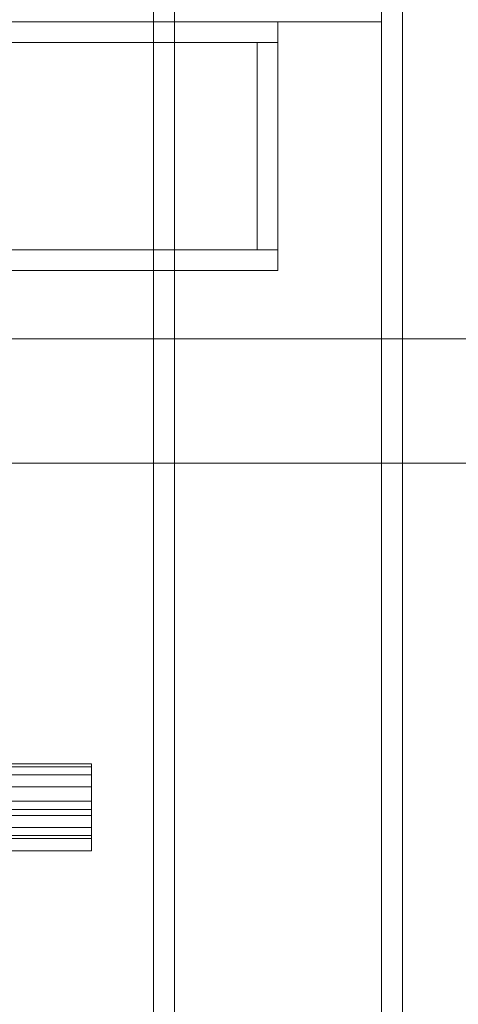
# Model space of a CAD drawing. Header units: millimetres. Extents: x -2233 to 61924, y -68080 to 6847.
# Tile 1053 of 1056: x 60114 to 60220, y 1820 to 2057. Entities that reach past the tile are written whole.
import ezdxf

# ---------------------------------------------------------------- set-up
doc = ezdxf.new("R2010")
doc.units = ezdxf.units.MM
doc.layers.add('lateral_secador', color=7, linetype='Continuous', lineweight=0)

msp = doc.modelspace()

# ---------------------------------------------------------------- linework, layer by layer
at = {"layer": 'lateral_secador'}
for p, q in [((60146.134, 2556.5), (60146.134, 20)), ((60151.134, 20), (60151.134, 2556.5)), ((60201.134, 2556.5), (60201.134, 20)), ((60206.134, 20), (60206.134, 2556.5)), ((60201.134, 2056.5), (60201.134, 2074.5)), ((59821.134, 2056.5), (60201.134, 2056.5)), ((59846.134, 2056.5), (60176.134, 2056.5)), ((60176.134, 2051.5), (60176.134, 2056.5)), ((59846.134, 2051.5), (60176.134, 2051.5)), ((60171.134, 2051.5), (60176.134, 2051.5)), ((60171.134, 2051.5), (60171.134, 2001.5)), ((60176.134, 2001.5), (60176.134, 2051.5)), ((59846.134, 2001.5), (60176.134, 2001.5)), ((60171.134, 2001.5), (60176.134, 2001.5)), ((60176.134, 1996.5), (60176.134, 2001.5)), ((59846.134, 1996.5), (60176.134, 1996.5)), ((59951.134, 1980), (60231.134, 1980)), ((59951.134, 1950), (60231.134, 1950)), ((59881.134, 1877.5), (60131.134, 1877.5)), ((59881.134, 1876.815), (60131.134, 1876.815)), ((60131.134, 1876.815), (60131.134, 1877.5)), ((60131.134, 1874.864), (60131.134, 1876.815)), ((59881.134, 1874.864), (60131.134, 1874.864)), ((60131.134, 1871.944), (60131.134, 1874.864)), ((59881.134, 1871.944), (60131.134, 1871.944)), ((60131.134, 1868.5), (60131.134, 1871.944)), ((60131.134, 1868.5), (59881.134, 1868.5)), ((60131.134, 1868.5), (60131.134, 1865.056)), ((59881.134, 1865.056), (60131.134, 1865.056)), ((59901.134, 1866.5), (60131.134, 1866.5)), ((60131.134, 1856.5), (60131.134, 1866.5)), ((60131.134, 1865.056), (60131.134, 1862.136)), ((59881.134, 1862.136), (60131.134, 1862.136)), ((60131.134, 1862.136), (60131.134, 1860.185)), ((59881.134, 1860.185), (60131.134, 1860.185)), ((60131.134, 1860.185), (60131.134, 1859.5)), ((59881.134, 1859.5), (60131.134, 1859.5)), ((59901.134, 1856.5), (60131.134, 1856.5))]:
    msp.add_line(p, q, dxfattribs=at)

doc.saveas('drawing.dxf')
